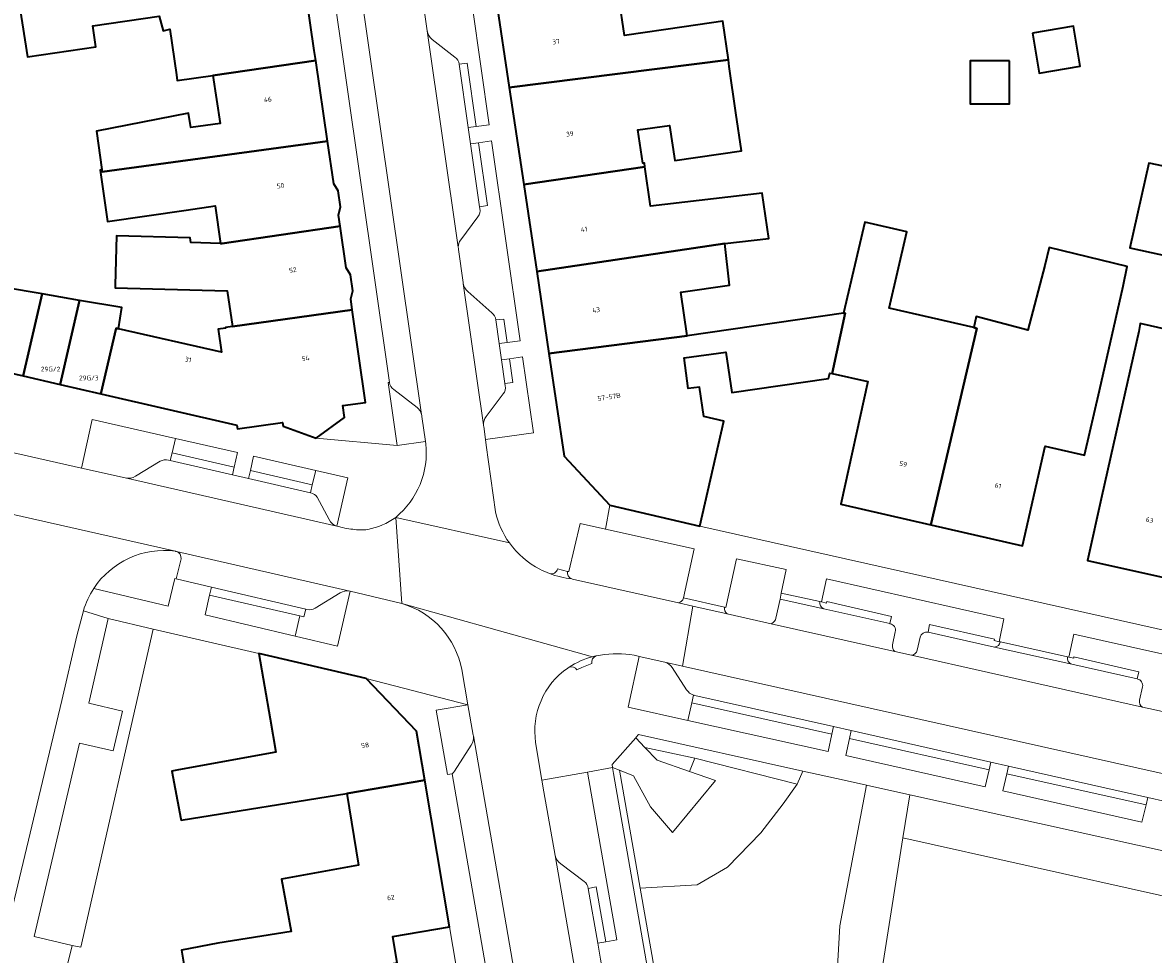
# Model space of a CAD drawing. Header units: metres. Extents: x 197700 to 204338, y 317132 to 325229.
# Tile 769 of 1056: x 203274 to 203359, y 319586 to 319657. Entities that reach past the tile are written whole.
import ezdxf
from ezdxf.enums import TextEntityAlignment as Align

# ---------------------------------------------------------------- set-up
doc = ezdxf.new("R2010")
doc.units = ezdxf.units.M
for name, color, linetype, lineweight in [('B-WE-GR-BEPLANTING_CULTUUR_BODEMBEDEKKER-GV', 90, 'Continuous', 18), ('B-WE-GR-BEPLANTING_CULTUUR_HEESTERS-GV', 90, 'Continuous', 18), ('B-WE-GR-BEPLANTING_CULTUUR_ROOS-GV', 90, 'Continuous', 18), ('B-WE-GR-BEPLANTING_CULTUUR_VASTE PLANTENVAK-GV', 90, 'Continuous', 18), ('B-WE-OG-BEBOUWING-GV', 7, 'Continuous', 35), ('B-WE-OG-BEBOUWING-T18', 10, 'Continuous', 18), ('B-WE-OG-TERREIN_CULTUURSCHEIDING-GV', 7, 'Continuous', 18), ('B-WE-OG-TERREIN_ERF-GV', 7, 'Continuous', 18), ('B-WE-VH-VERHARDING_ASFALT-GV', 252, 'Continuous', 18), ('B-WE-VH-VERHARDING_GESLOTEN-GV', 252, 'Continuous', 18), ('B-WE-VH-VERHARDING_OPEN-GV', 252, 'Continuous', 18), ('B-WE-VH-VERHARDING_STRAATBAKSTEEN-GV', 252, 'Continuous', 18), ('B-WE-VH-VERHARDING_TEGEL-GV', 252, 'Continuous', 18)]:
    doc.layers.add(name, color=color, linetype=linetype, lineweight=lineweight)
doc.styles.add('NLCS-ISO-M200-T18', font='NLCS-ISO.ttf', dxfattribs={"height": 0.36})

msp = doc.modelspace()

# ---------------------------------------------------------------- linework, layer by layer
at = {"layer": 'B-WE-GR-BEPLANTING_CULTUUR_BODEMBEDEKKER-GV'}
for points in [[(203307.792, 319648.839), (203308.768, 319648.958), (203306.246, 319666.669), (203305.266, 319666.526), (203305.942, 319661.766), (203305.339, 319661.689), (203305.357, 319661.565), (203305.267, 319661.269), (203305.2, 319660.971), (203303.925, 319659.279)], [(203303.734, 319658.548), (203304.09, 319656.055)], [(203304.464, 319655.398), (203306.186, 319654.067)], [(203306.506, 319653.535), (203306.507, 319653.525), (203307.107, 319653.595), (203307.792, 319648.839)], [(203309.274, 319634.256), (203309.872, 319634.31), (203310.129, 319632.549), (203311.093, 319632.677), (203308.948, 319647.742), (203307.968, 319647.607), (203308.649, 319642.867), (203308.048, 319642.775), (203308.068, 319642.638)], [(203307.919, 319642.029), (203306.626, 319640.281)], [(203306.463, 319639.554), (203306.798, 319637.066)], [(203307.149, 319636.388), (203308.967, 319634.776)], [(203308.361, 319626.22), (203308.497, 319625.218), (203312.107, 319625.73), (203311.269, 319631.458), (203310.305, 319631.324)], [(203310.305, 319631.324), (203310.558, 319629.53), (203309.956, 319629.451), (203309.981, 319629.274)], [(203301.248, 319629.531), (203301.163, 319629.519), (203301.842, 319624.766)], [(203303.33, 319627.638), (203301.573, 319629.006)], [(203309.824, 319628.677), (203308.546, 319626.962)], [(203284.593, 319623.668), (203284.733, 319623.636), (203284.875, 319624.222), (203285.126, 319625.304), (203278.85, 319626.727), (203278.033, 319623.079), (203281.34, 319622.33)], [(203301.842, 319624.766), (203303.963, 319625.091), (203303.689, 319626.966)], [(203282.099, 319622.459), (203283.972, 319623.584)], [(203297.275, 319618.704), (203298.125, 319622.345), (203295.692, 319622.9), (203295.437, 319621.8), (203295.306, 319621.214), (203295.315, 319621.212)], [(203295.807, 319620.885), (203296.699, 319619.2)], [(203285.194, 319616.784), (203285.151, 319616.796), (203285.113, 319616.803)], [(203285.168, 319614.716), (203285.547, 319616.244)], [(203278.955, 319613.99), (203284.563, 319612.664), (203285.064, 319614.74), (203285.168, 319614.716)], [(203295.032, 319612.42), (203294.938, 319612.442), (203294.795, 319611.858), (203294.484, 319611.929), (203294.134, 319610.411), (203297.339, 319609.657), (203298.289, 319613.782), (203298.275, 319613.785)], [(203297.53, 319613.667), (203295.645, 319612.502)], [(203307.575, 319602.877), (203307.567, 319602.927), (203307.164, 319605.227), (203304.761, 319604.821), (203305.627, 319599.965), (203305.972, 319600.026)], [(203305.972, 319600.026), (203306.067, 319600.118), (203306.156, 319600.223), (203307.415, 319602.187)], [(203316.24, 319591.369), (203316.824, 319591.496), (203317.549, 319587.359), (203318.382, 319587.5), (203316.175, 319600.135), (203312.749, 319599.544), (203312.898, 319598.659), (203313.751, 319593.865)], [(203314.158, 319593.237), (203315.92, 319591.9)]]:
    msp.add_lwpolyline(points, dxfattribs=at)
for points in [[(203304.09, 319656.055, 0.179816), (203304.464, 319655.398)], [(203306.186, 319654.067, -0.21438), (203306.506, 319653.535)], [(203308.068, 319642.638, -0.199216), (203307.919, 319642.029)], [(203306.626, 319640.281, 0.182936), (203306.438, 319639.726)], [(203306.438, 319639.726, 0.051246), (203306.463, 319639.554)], [(203306.798, 319637.066, 0.020014), (203306.81, 319636.982)], [(203306.81, 319636.982, 0.168845), (203307.149, 319636.388)], [(203308.967, 319634.776, -0.194543), (203309.274, 319634.256)], [(203301.573, 319629.006, -0.189381), (203301.248, 319629.531)], [(203309.981, 319629.274, -0.211089), (203309.824, 319628.677)], [(203303.668, 319627.114, 0.175368), (203303.33, 319627.638)], [(203303.689, 319626.966, 0.036894), (203303.668, 319627.114)], [(203308.546, 319626.962, 0.195932), (203308.346, 319626.324)], [(203308.346, 319626.324, 0.028259), (203308.361, 319626.22)], [(203283.972, 319623.584, -0.206914), (203284.593, 319623.668)], [(203281.34, 319622.33, 0.19624), (203282.099, 319622.459)], [(203295.315, 319621.212, -0.179815), (203295.807, 319620.885)], [(203296.699, 319619.2, 0.225742), (203297.275, 319618.704)], [(203285.113, 319616.803, 0.289244), (203278.955, 319613.99)], [(203285.547, 319616.244, 0.357268), (203285.194, 319616.784)], [(203298.275, 319613.785, 0.188508), (203297.53, 319613.667)], [(203295.645, 319612.502, -0.202372), (203295.032, 319612.42)], [(203307.415, 319602.187, 0.180749), (203307.575, 319602.877)], [(203313.751, 319593.865, 0.199763), (203314.158, 319593.237)], [(203315.92, 319591.9, -0.212176), (203316.24, 319591.369)]]:
    msp.add_lwpolyline(points, format="xyb", dxfattribs=at)
msp.add_lwpolyline([(203339.958, 319595.203), (203368.965, 319588.702), (203369.746, 319591.784), (203369.786, 319591.957), (203340.469, 319598.438)], close=True, dxfattribs=at)
at = {"layer": 'B-WE-GR-BEPLANTING_CULTUUR_HEESTERS-GV'}
for points in [[(203284.875, 319624.222), (203289.553, 319623.155), (203289.805, 319624.243), (203285.126, 319625.304)], [(203290.764, 319622.885), (203295.437, 319621.8), (203295.692, 319622.9), (203291.005, 319623.97)], [(203294.484, 319611.929), (203287.688, 319613.489), (203287.347, 319612.007), (203294.134, 319610.411)], [(203277.336, 319587.083), (203277.996, 319586.954), (203283.452, 319610.938), (203280.046, 319611.723), (203278.584, 319605.342), (203281.125, 319604.747), (203280.436, 319601.749), (203277.884, 319602.342), (203274.468, 319587.766)], [(203334.592, 319603.013), (203324.037, 319605.372), (203323.733, 319604.044), (203334.315, 319601.705)], [(203320.502, 319602.018), (203324.27, 319601.196), (203331.981, 319599.23), (203332.416, 319600.224), (203320.028, 319602.985), (203319.847, 319602.78), (203319.811, 319602.739)], [(203323.878, 319600.207), (203325.837, 319599.527), (203322.584, 319595.592), (203320.918, 319597.534), (203319.65, 319599.863), (203318.591, 319600.285), (203320.16, 319591.405), (203324.438, 319591.66), (203326.73, 319592.993), (203329.234, 319595.578), (203330.928, 319597.761), (203331.981, 319599.23), (203324.27, 319601.196)], [(203320.16, 319591.405), (203318.591, 319600.285), (203318.074, 319600.491), (203318.15, 319600.057), (203324.292, 319564.743), (203324.858, 319564.649)], [(203335.881, 319569.387), (203339.958, 319595.203), (203340.469, 319598.438), (203337.216, 319599.157), (203335.203, 319588.561), (203334.554, 319577.038)]]:
    msp.add_lwpolyline(points, close=True, dxfattribs=at)
at = {"layer": 'B-WE-GR-BEPLANTING_CULTUUR_ROOS-GV'}
for points in [[(203323.405, 319613.28), (203324.21, 319616.992), (203317.524, 319618.466), (203315.622, 319618.885), (203314.769, 319615.268), (203314.666, 319615.279)], [(203330.781, 319613.631), (203331.152, 319615.42), (203327.403, 319616.226), (203326.598, 319612.559), (203326.495, 319612.583)], [(203314.993, 319614.716), (203315.045, 319614.711), (203323.026, 319612.916)], [(203330.384, 319611.76), (203330.69, 319613.19), (203330.781, 319613.631)], [(203326.705, 319612.089), (203330.035, 319611.34)], [(203322.007, 319608.443), (203320.067, 319608.878), (203319.242, 319605.037), (203323.733, 319604.044), (203324.037, 319605.372), (203324.165, 319605.959)], [(203323.651, 319606.349), (203322.561, 319608.035)]]:
    msp.add_lwpolyline(points, dxfattribs=at)
for points in [[(203314.666, 319615.279, 0.343952), (203314.993, 319614.716)], [(203323.026, 319612.916, 0.286545), (203323.405, 319613.28)], [(203326.495, 319612.583, 0.261733), (203326.705, 319612.089)], [(203330.035, 319611.34, 0.249024), (203330.384, 319611.76)], [(203322.561, 319608.035, 0.172682), (203322.007, 319608.443)], [(203324.165, 319605.959, -0.158736), (203323.651, 319606.349)]]:
    msp.add_lwpolyline(points, format="xyb", dxfattribs=at)
at = {"layer": 'B-WE-GR-BEPLANTING_CULTUUR_VASTE PLANTENVAK-GV'}
msp.add_lwpolyline([(203320.502, 319602.018), (203321.42, 319601.061), (203323.878, 319600.207), (203324.27, 319601.196)], close=True, dxfattribs=at)
at = {"layer": 'B-WE-OG-BEBOUWING-GV'}
for points in [[(203294.636, 319661.03), (203279.765, 319658.954), (203275.766, 319658.396), (203275.781, 319658.29), (203273.355, 319657.941), (203273.974, 319654.091), (203279.119, 319654.83), (203278.89, 319656.421), (203283.887, 319657.139), (203284.194, 319656.033), (203284.695, 319656.172), (203285.189, 319652.733), (203285.251, 319652.3), (203287.949, 319652.688), (203295.694, 319653.8), (203295.584, 319654.551)], [(203309.299, 319658.359), (203310.281, 319651.779), (203326.796, 319653.859), (203326.372, 319656.774), (203323.46, 319656.351), (203318.958, 319655.696), (203318.537, 319658.589), (203318.405, 319659.499)], [(203349.714, 319655.866), (203350.225, 319652.848), (203353.319, 319653.371), (203352.808, 319656.391)], [(203279.58, 319645.581), (203279.605, 319645.405), (203296.584, 319647.716), (203295.694, 319653.8), (203287.949, 319652.688), (203288.479, 319649.063), (203286.267, 319648.745), (203286.11, 319649.839), (203279.165, 319648.474)], [(203311.374, 319644.454), (203320.51, 319645.78), (203320.467, 319646.074), (203320.349, 319646.057), (203319.983, 319648.571), (203322.368, 319648.918), (203322.755, 319646.256), (203327.776, 319646.986), (203327.359, 319649.853), (203326.867, 319653.368), (203326.796, 319653.859), (203310.281, 319651.779)], [(203347.98, 319653.785), (203345.015, 319653.785), (203345.015, 319650.545), (203347.98, 319650.545)], [(203296.584, 319647.716), (203279.605, 319645.405), (203279.58, 319645.581), (203279.451, 319645.545), (203280.007, 319641.676), (203285.931, 319642.527), (203288.108, 319642.84), (203288.514, 319640.008), (203288.651, 319640.003), (203297.528, 319641.304), (203297.405, 319642.157), (203297.56, 319642.762), (203297.381, 319643.985), (203297.053, 319644.51)], [(203326.52, 319639.999), (203329.852, 319640.389), (203329.357, 319643.809), (203320.94, 319642.823), (203320.51, 319645.78), (203311.374, 319644.454), (203312.354, 319637.889)], [(203362.079, 319645.316), (203358.641, 319646.031), (203358.482, 319646.066), (203357.07, 319639.687), (203360.842, 319638.852), (203362.264, 319645.275)], [(203298.446, 319635.01), (203298.328, 319635.836), (203298.488, 319636.433), (203298.309, 319637.646), (203297.979, 319638.171), (203297.528, 319641.304), (203288.651, 319640.003), (203288.514, 319640.008), (203286.282, 319640.087), (203286.23, 319640.447), (203280.68, 319640.598), (203280.579, 319636.872), (203280.573, 319636.658), (203289.028, 319636.428), (203289.414, 319633.739)], [(203342.048, 319618.8), (203345.53, 319633.609), (203345.289, 319633.665), (203338.917, 319635.138), (203340.246, 319640.886), (203337.073, 319641.62), (203335.484, 319634.75), (203335.595, 319634.766), (203334.616, 319630.195), (203337.304, 319629.605), (203335.262, 319620.352)], [(203312.354, 319637.889), (203313.274, 319631.722), (203323.695, 319633.042), (203323.217, 319636.343), (203326.886, 319636.875), (203326.52, 319639.999)], [(203345.289, 319633.665), (203345.53, 319633.609), (203342.048, 319618.8), (203348.963, 319617.219), (203350.682, 319624.735), (203353.645, 319624.057), (203354.76, 319628.931), (203356.559, 319636.797), (203356.866, 319638.274), (203350.98, 319639.701), (203350.655, 319638.343), (203349.379, 319633.471), (203345.48, 319634.492)], [(203272.243, 319636.682), (203271.979, 319635.539), (203270.854, 319630.667), (203273.638, 319630.025), (203275.064, 319636.202)], [(203276.422, 319629.382), (203277.886, 319635.721), (203275.064, 319636.202), (203273.638, 319630.025)], [(203279.504, 319628.671), (203280.642, 319633.624), (203280.816, 319633.584), (203281.087, 319635.177), (203277.886, 319635.721), (203276.422, 319629.382)], [(203280.816, 319633.584), (203280.642, 319633.624), (203279.504, 319628.671), (203289.744, 319626.308), (203289.785, 319626.04), (203293.191, 319626.522), (203293.247, 319626.224), (203295.718, 319625.34), (203297.861, 319626.892), (203297.744, 319627.783), (203299.441, 319628.017), (203298.446, 319635.01), (203289.414, 319633.739), (203288.886, 319633.665), (203288.893, 319633.615), (203288.349, 319633.537), (203288.598, 319631.806)], [(203323.695, 319633.042), (203313.274, 319631.722), (203314.43, 319623.976), (203317.862, 319620.268), (203324.65, 319618.704), (203326.457, 319626.616), (203324.958, 319626.967), (203324.62, 319629.182), (203323.778, 319629.066), (203323.453, 319631.38), (203326.598, 319631.823), (203327.063, 319628.776), (203334.354, 319629.838), (203334.438, 319630.234), (203334.616, 319630.195), (203335.595, 319634.766), (203335.484, 319634.75)], [(203360.526, 319614.614), (203362.926, 319624.556), (203364.092, 319629.826), (203360.688, 319630.59), (203361.271, 319633.188), (203357.84, 319633.972), (203357.732, 319633.379), (203354.951, 319620.989), (203353.856, 319616.111)], [(203292.257, 319604.177), (203292.69, 319601.66), (203285.338, 319600.319), (203284.849, 319600.23), (203285.523, 319596.632), (203285.541, 319596.536), (203298.043, 319598.548), (203303.914, 319599.547), (203303.294, 319603.231), (203299.5, 319607.218), (203291.409, 319609.104)], [(203285.778, 319585.526), (203286.25, 319582.939), (203296.905, 319584.931), (203301.836, 319585.762), (203301.5, 319587.754), (203305.78, 319588.475), (203303.914, 319599.547), (203298.043, 319598.548), (203298.914, 319593.138), (203293.111, 319592.08), (203293.832, 319588.128), (203288.316, 319587.24), (203285.564, 319586.722)]]:
    msp.add_lwpolyline(points, close=True, dxfattribs=at)
at = {"layer": 'B-WE-OG-TERREIN_CULTUURSCHEIDING-GV'}
for points in [[(203341.846, 319610.706), (203341.854, 319610.704), (203341.966, 319611.274), (203346.85, 319610.176), (203346.83, 319610.067), (203347.209, 319609.981), (203347.549, 319611.719), (203334.203, 319614.733), (203333.813, 319612.981), (203334.186, 319612.882), (203334.217, 319613.014), (203339.095, 319611.882), (203338.965, 319611.344), (203338.987, 319611.339)], [(203339.38, 319610.735), (203339.18, 319609.739)], [(203365.483, 319605.928), (203365.886, 319607.629), (203352.827, 319610.54), (203352.45, 319608.826), (203352.829, 319608.739), (203352.846, 319608.834), (203357.739, 319607.72), (203357.601, 319607.178), (203357.624, 319607.173)], [(203341.037, 319609.333), (203341.251, 319610.313)], [(203339.349, 319609.246), (203340.608, 319608.963)], [(203358.015, 319606.571), (203357.795, 319605.585)], [(203358.012, 319605.049), (203358.851, 319604.861)]]:
    msp.add_lwpolyline(points, dxfattribs=at)
for points in [[(203338.987, 319611.339, -0.433071), (203339.38, 319610.735)], [(203341.251, 319610.313, -0.407223), (203341.846, 319610.706)], [(203339.18, 319609.739, 0.319194), (203339.349, 319609.246)], [(203340.608, 319608.963, 0.302509), (203341.037, 319609.333)], [(203357.624, 319607.173, -0.420845), (203358.015, 319606.571)], [(203357.795, 319605.585, 0.345866), (203358.012, 319605.049)]]:
    msp.add_lwpolyline(points, format="xyb", dxfattribs=at)
for points in [[(203335.933, 319602.693), (203335.648, 319601.409), (203346.157, 319599.032), (203346.445, 319600.312)], [(203331.981, 319599.23), (203330.928, 319597.761), (203329.234, 319595.578), (203326.73, 319592.993), (203324.438, 319591.66), (203320.16, 319591.405), (203324.858, 319564.649), (203334.85, 319562.991), (203335.881, 319569.387), (203334.554, 319577.038), (203335.203, 319588.561), (203337.216, 319599.157), (203335.521, 319599.532), (203332.416, 319600.224)], [(203347.785, 319600.018), (203347.479, 319598.732), (203357.975, 319596.366), (203358.281, 319597.687)]]:
    msp.add_lwpolyline(points, close=True, dxfattribs=at)
at = {"layer": 'B-WE-OG-TERREIN_ERF-GV'}
for points in [[(203318.537, 319658.589), (203318.958, 319655.696), (203323.46, 319656.351), (203326.372, 319656.774), (203326.796, 319653.859), (203326.867, 319653.368), (203327.359, 319649.853), (203327.776, 319646.986), (203322.755, 319646.256), (203322.368, 319648.918), (203319.983, 319648.571), (203320.349, 319646.057), (203320.467, 319646.074), (203320.51, 319645.78), (203320.94, 319642.823), (203329.357, 319643.809), (203329.852, 319640.389), (203326.52, 319639.999), (203326.886, 319636.875), (203323.217, 319636.343), (203323.695, 319633.042), (203335.484, 319634.75), (203337.073, 319641.62), (203340.246, 319640.886), (203338.917, 319635.138), (203345.289, 319633.665), (203345.48, 319634.492), (203349.379, 319633.471), (203350.655, 319638.343), (203350.98, 319639.701), (203356.866, 319638.274), (203356.559, 319636.797), (203354.76, 319628.931), (203353.645, 319624.057), (203350.682, 319624.735), (203348.963, 319617.219), (203342.048, 319618.8), (203335.262, 319620.352), (203337.304, 319629.605), (203334.616, 319630.195), (203334.438, 319630.234), (203334.354, 319629.838), (203327.063, 319628.776), (203326.598, 319631.823), (203323.453, 319631.38), (203323.778, 319629.066), (203324.62, 319629.182), (203324.958, 319626.967), (203326.457, 319626.616), (203324.65, 319618.704), (203371.491, 319608.178)], [(203272.243, 319636.682), (203275.064, 319636.202), (203277.886, 319635.721), (203281.087, 319635.177), (203280.816, 319633.584), (203288.598, 319631.806), (203288.349, 319633.537), (203288.893, 319633.615), (203288.886, 319633.665), (203289.414, 319633.739), (203289.028, 319636.428), (203280.573, 319636.658), (203280.579, 319636.872), (203280.68, 319640.598), (203286.23, 319640.447), (203286.282, 319640.087), (203288.514, 319640.008), (203288.108, 319642.84), (203285.931, 319642.527), (203280.007, 319641.676), (203279.451, 319645.545), (203279.58, 319645.581), (203279.165, 319648.474), (203286.11, 319649.839), (203286.267, 319648.745), (203288.479, 319649.063), (203287.949, 319652.688), (203285.251, 319652.3), (203285.189, 319652.733), (203284.695, 319656.172), (203284.194, 319656.033), (203283.887, 319657.139), (203278.89, 319656.421), (203279.119, 319654.83), (203273.974, 319654.091), (203273.355, 319657.941)], [(203285.778, 319585.526), (203285.564, 319586.722), (203288.316, 319587.24), (203293.832, 319588.128), (203293.111, 319592.08), (203298.914, 319593.138), (203298.043, 319598.548), (203285.541, 319596.536), (203285.523, 319596.632), (203284.849, 319600.23), (203285.338, 319600.319), (203292.69, 319601.66), (203292.257, 319604.177), (203291.409, 319609.104), (203283.452, 319610.938), (203277.996, 319586.954), (203277.336, 319587.083), (203275.92, 319581.345)], [(203372.402, 319587.913), (203368.965, 319588.702), (203339.958, 319595.203), (203335.881, 319569.387), (203341.29, 319568.59), (203341.308, 319568.779), (203341.94, 319568.722)], [(203306.27, 319585.506), (203305.78, 319588.475), (203301.5, 319587.754), (203301.836, 319585.762)]]:
    msp.add_lwpolyline(points, dxfattribs=at)
for points in [[(203349.714, 319655.866), (203352.808, 319656.391), (203353.319, 319653.371), (203350.225, 319652.848)], [(203347.98, 319653.785), (203347.98, 319650.545), (203345.015, 319650.545), (203345.015, 319653.785)], [(203358.641, 319646.031), (203362.079, 319645.316), (203362.264, 319645.275), (203360.842, 319638.852), (203357.07, 319639.687), (203358.482, 319646.066)], [(203364.571, 319631.847), (203367.988, 319631.091), (203371.326, 319630.352), (203368.541, 319617.94), (203367.446, 319613.061), (203360.526, 319614.614), (203353.856, 319616.111), (203354.951, 319620.989), (203357.732, 319633.379), (203357.84, 319633.972), (203361.271, 319633.188), (203360.688, 319630.59), (203364.092, 319629.826)]]:
    msp.add_lwpolyline(points, close=True, dxfattribs=at)
at = {"layer": 'B-WE-VH-VERHARDING_ASFALT-GV'}
for points in [[(203302.187, 319612.859, -0.282611), (203306.699, 319607.876)], [(203314.786, 319608.062, -0.084468), (203316.558, 319608.849)], [(203312.27, 319602.38, -0.286273), (203314.692, 319607.998)]]:
    msp.add_lwpolyline(points, format="xyb", dxfattribs=at)
for points in [[(203316.558, 319608.849), (203302.187, 319612.859)], [(203314.692, 319607.998), (203314.786, 319608.062)], [(203306.699, 319607.876), (203307.164, 319605.227), (203307.567, 319602.927), (203307.575, 319602.877), (203315.577, 319556.642), (203316.471, 319551.527), (203319.296, 319535.538), (203323.724, 319536.272), (203322.468, 319543.379), (203322.296, 319544.379), (203320.327, 319555.814), (203319.482, 319560.821), (203319.394, 319561.286)], [(203319.381, 319561.359), (203316.553, 319577.713), (203316.416, 319578.449), (203313.751, 319593.865), (203312.898, 319598.659), (203312.749, 319599.544), (203312.27, 319602.38)]]:
    msp.add_lwpolyline(points, dxfattribs=at)
at = {"layer": 'B-WE-VH-VERHARDING_GESLOTEN-GV'}
for points in [[(203297.275, 319618.704), (203281.34, 319622.33), (203278.033, 319623.079), (203263.479, 319626.373), (203255.287, 319628.228), (203239.165, 319631.93), (203238.763, 319632.021), (203234.288, 319633.036), (203233.921, 319633.12), (203223.579, 319635.47), (203222.443, 319635.756), (203222.404, 319635.765), (203215.037, 319637.453), (203214.036, 319633.066), (203233.554, 319628.602)], [(203247.243, 319625.461), (203260.294, 319622.453), (203267.806, 319620.728), (203268.534, 319620.561), (203285.113, 319616.803), (203285.151, 319616.796), (203285.194, 319616.784), (203298.275, 319613.785), (203298.289, 319613.782), (203302.187, 319612.859), (203301.721, 319619.359)]]:
    msp.add_lwpolyline(points, dxfattribs=at)
for points in [[(203301.721, 319619.359, -0.111366), (203299.619, 319618.445)], [(203298.487, 319618.459, -0.050598), (203297.275, 319618.704)], [(203299.619, 319618.445, -0.070661), (203298.487, 319618.459)]]:
    msp.add_lwpolyline(points, format="xyb", dxfattribs=at)
at = {"layer": 'B-WE-VH-VERHARDING_OPEN-GV'}
msp.add_lwpolyline([(203318.591, 319600.285), (203319.65, 319599.863), (203320.918, 319597.534), (203322.584, 319595.592), (203325.837, 319599.527), (203323.878, 319600.207), (203321.42, 319601.061), (203320.502, 319602.018), (203319.811, 319602.739), (203318.034, 319600.724), (203318.074, 319600.491)], close=True, dxfattribs=at)
at = {"layer": 'B-WE-VH-VERHARDING_STRAATBAKSTEEN-GV'}
for points in [[(203303.668, 319627.114), (203291.943, 319708.921)], [(203301.02, 319677.615), (203298.649, 319694.163), (203298.289, 319696.667), (203296.802, 319707.122), (203296.797, 319707.151), (203296.793, 319707.183), (203296.665, 319708.084), (203296.558, 319708.764), (203291.943, 319708.921), (203303.668, 319627.114)], [(203290.329, 319705.832), (203301.248, 319629.531)], [(203294.636, 319661.03), (203295.584, 319654.551), (203295.694, 319653.8), (203296.584, 319647.716), (203297.053, 319644.51), (203297.381, 319643.985), (203297.56, 319642.762), (203297.405, 319642.157), (203297.528, 319641.304), (203297.979, 319638.171), (203298.309, 319637.646), (203298.488, 319636.433), (203298.328, 319635.836), (203298.446, 319635.01), (203299.441, 319628.017), (203297.744, 319627.783), (203297.861, 319626.892), (203295.718, 319625.34), (203301.842, 319624.766), (203301.163, 319629.519), (203301.248, 319629.531), (203290.329, 319705.832)], [(203306.438, 319639.726), (203304.09, 319656.055), (203303.734, 319658.548), (203301.382, 319675.003), (203301.041, 319677.471)], [(203304.09, 319656.055), (203306.438, 319639.726)], [(203306.186, 319654.067), (203304.464, 319655.398)], [(203306.507, 319653.525), (203306.506, 319653.535)], [(203308.068, 319642.638), (203308.048, 319642.775), (203307.366, 319647.529), (203307.189, 319648.765), (203306.507, 319653.525)], [(203306.626, 319640.281), (203307.919, 319642.029)], [(203306.798, 319637.066), (203306.463, 319639.554)], [(203306.81, 319636.982), (203308.346, 319626.324)], [(203308.346, 319626.324), (203306.81, 319636.982)], [(203308.967, 319634.776), (203307.149, 319636.388)], [(203309.981, 319629.274), (203309.956, 319629.451), (203309.702, 319631.24), (203309.528, 319632.465), (203309.274, 319634.256)], [(203301.573, 319629.006), (203303.33, 319627.638)], [(203308.546, 319626.962), (203309.824, 319628.677)], [(203303.689, 319626.966), (203303.963, 319625.091), (203303.99, 319624.908)], [(203309.244, 319619.771), (203308.553, 319624.803), (203308.497, 319625.218), (203308.361, 319626.22)], [(203283.972, 319623.584), (203282.099, 319622.459)], [(203295.315, 319621.212), (203295.306, 319621.214), (203290.631, 319622.285), (203289.421, 319622.562), (203284.733, 319623.636), (203284.593, 319623.668)], [(203281.34, 319622.33), (203297.275, 319618.704)], [(203296.699, 319619.2), (203295.807, 319620.885)], [(203285.113, 319616.803), (203268.534, 319620.561)], [(203371.491, 319608.178), (203324.65, 319618.704), (203317.862, 319620.268), (203317.524, 319618.466), (203324.21, 319616.992), (203323.405, 319613.28), (203326.495, 319612.583), (203326.598, 319612.559), (203327.403, 319616.226), (203331.152, 319615.42), (203330.781, 319613.631), (203333.698, 319613.011), (203333.813, 319612.981), (203334.203, 319614.733), (203347.549, 319611.719), (203347.209, 319609.981), (203347.3, 319609.962), (203352.367, 319608.845), (203352.45, 319608.826), (203352.827, 319610.54), (203365.886, 319607.629)], [(203301.721, 319619.359), (203310.29, 319617.433)], [(203301.721, 319619.359), (203302.187, 319612.859), (203316.558, 319608.849)], [(203310.29, 319617.433), (203301.721, 319619.359)], [(203298.275, 319613.785), (203285.194, 319616.784)], [(203285.547, 319616.244), (203285.168, 319614.716), (203287.828, 319614.097), (203294.938, 319612.442)], [(203314.666, 319615.279), (203313.923, 319615.471)], [(203320.008, 319608.891), (203320.067, 319608.878), (203322.007, 319608.443), (203323.341, 319608.144), (203324.117, 319612.671), (203323.026, 319612.916), (203315.045, 319614.711), (203314.993, 319614.716)], [(203295.645, 319612.502), (203297.53, 319613.667)], [(203326.495, 319612.583), (203323.405, 319613.28)], [(203338.987, 319611.339), (203338.965, 319611.344), (203333.984, 319612.455), (203330.69, 319613.19), (203330.384, 319611.76)], [(203333.698, 319613.011), (203330.781, 319613.631), (203330.69, 319613.19), (203333.984, 319612.455)], [(203272.837, 319589.956), (203276.546, 319605.537), (203277.688, 319610.437), (203278.18, 319612.311)], [(203294.938, 319612.442), (203295.032, 319612.42)], [(203323.026, 319612.916), (203324.117, 319612.671), (203326.705, 319612.089)], [(203358.012, 319605.049), (203340.608, 319608.963), (203339.349, 319609.246), (203330.035, 319611.34), (203326.705, 319612.089), (203324.117, 319612.671), (203323.341, 319608.144), (203390.14, 319593.173), (203394.295, 319592.248), (203398.199, 319591.316), (203398.246, 319591.305)], [(203330.035, 319611.34), (203339.349, 319609.246)], [(203339.18, 319609.739), (203339.38, 319610.735)], [(203357.624, 319607.173), (203357.601, 319607.178), (203352.694, 319608.277), (203346.865, 319609.582), (203341.854, 319610.704), (203341.846, 319610.706)], [(203341.251, 319610.313), (203341.037, 319609.333)], [(203352.367, 319608.845), (203347.3, 319609.962)], [(203359.742, 319597.945), (203358.41, 319598.245), (203358.281, 319597.687), (203357.975, 319596.366), (203347.479, 319598.732), (203347.785, 319600.018), (203347.925, 319600.605), (203346.578, 319600.908), (203346.445, 319600.312), (203346.157, 319599.032), (203335.648, 319601.409), (203335.933, 319602.693), (203336.062, 319603.275), (203334.712, 319603.579), (203334.592, 319603.013), (203334.315, 319601.705), (203323.733, 319604.044), (203319.242, 319605.037), (203320.067, 319608.878), (203320.008, 319608.891)], [(203340.608, 319608.963), (203358.012, 319605.049)], [(203346.865, 319609.582), (203352.694, 319608.277)], [(203314.786, 319608.062), (203314.692, 319607.998)], [(203315.378, 319607.854), (203315.746, 319608.033), (203316.116, 319608.19), (203316.503, 319608.327)], [(203316.503, 319608.327), (203316.116, 319608.19), (203315.746, 319608.033), (203315.378, 319607.854)], [(203394.295, 319592.248), (203390.14, 319593.173), (203323.341, 319608.144), (203322.007, 319608.443)], [(203322.561, 319608.035), (203323.651, 319606.349)], [(203357.795, 319605.585), (203358.015, 319606.571)], [(203324.165, 319605.959), (203324.216, 319605.943), (203324.269, 319605.929), (203334.712, 319603.579), (203336.062, 319603.275), (203346.578, 319600.908), (203347.925, 319600.605), (203358.41, 319598.245), (203359.742, 319597.945), (203370.175, 319595.597), (203374.526, 319594.618), (203390.839, 319590.947), (203391.144, 319590.878)], [(203400.681, 319589.972), (203401.813, 319595.2), (203399.802, 319595.652), (203358.851, 319604.861), (203358.012, 319605.049)], [(203307.415, 319602.187), (203306.156, 319600.223), (203306.067, 319600.118), (203305.972, 319600.026), (203313.609, 319556.094), (203315.525, 319545.257), (203316.809, 319537.991), (203317.301, 319535.208), (203319.296, 319535.538), (203316.471, 319551.527), (203315.577, 319556.642), (203307.575, 319602.877)], [(203312.27, 319602.38), (203312.749, 319599.544), (203316.175, 319600.135), (203318.074, 319600.491), (203318.034, 319600.724), (203319.811, 319602.739), (203319.847, 319602.78), (203320.028, 319602.985), (203332.416, 319600.224), (203335.521, 319599.532), (203337.216, 319599.157), (203340.469, 319598.438), (203369.786, 319591.957), (203369.746, 319591.784), (203373.174, 319591.017), (203378.19, 319589.895), (203379.749, 319589.546), (203387.295, 319587.857)], [(203313.751, 319593.865), (203316.416, 319578.449)], [(203315.92, 319591.9), (203314.158, 319593.237)], [(203317.965, 319581.295), (203317.969, 319581.397), (203317.961, 319581.498), (203317.169, 319586.039), (203316.957, 319587.259), (203316.24, 319591.369)]]:
    msp.add_lwpolyline(points, dxfattribs=at)
for points in [[(203304.464, 319655.398, -0.179816), (203304.09, 319656.055)], [(203306.506, 319653.535, 0.21438), (203306.186, 319654.067)], [(203307.919, 319642.029, 0.199216), (203308.068, 319642.638)], [(203306.438, 319639.726, -0.182936), (203306.626, 319640.281)], [(203306.463, 319639.554, -0.051246), (203306.438, 319639.726)], [(203306.81, 319636.982, -0.020014), (203306.798, 319637.066)], [(203307.149, 319636.388, -0.168845), (203306.81, 319636.982)], [(203309.274, 319634.256, 0.194543), (203308.967, 319634.776)], [(203301.248, 319629.531, 0.189381), (203301.573, 319629.006)], [(203309.824, 319628.677, 0.211089), (203309.981, 319629.274)], [(203303.33, 319627.638, -0.175368), (203303.668, 319627.114)], [(203303.668, 319627.114, -0.036894), (203303.689, 319626.966)], [(203308.346, 319626.324, -0.195932), (203308.546, 319626.962)], [(203308.361, 319626.22, -0.028259), (203308.346, 319626.324)], [(203303.99, 319624.908, -0.252865), (203301.721, 319619.359)], [(203284.593, 319623.668, 0.206914), (203283.972, 319623.584)], [(203282.099, 319622.459, -0.19624), (203281.34, 319622.33)], [(203295.807, 319620.885, 0.179815), (203295.315, 319621.212)], [(203297.275, 319618.704, -0.225742), (203296.699, 319619.2)], [(203310.29, 319617.433, -0.10022), (203309.244, 319619.771)], [(203312.597, 319615.442, -0.119696), (203310.29, 319617.433)], [(203278.955, 319613.99, -0.289244), (203285.113, 319616.803)], [(203285.194, 319616.784, -0.357268), (203285.547, 319616.244)], [(203313.314, 319615.118, -0.029144), (203312.597, 319615.442)], [(203313.923, 319615.471, -0.447392), (203313.314, 319615.118)], [(203314.993, 319614.716, -0.064748), (203313.314, 319615.118)], [(203313.314, 319615.118, 0.064748), (203314.993, 319614.716)], [(203314.993, 319614.716, -0.343952), (203314.666, 319615.279)], [(203278.18, 319612.311, -0.073385), (203278.955, 319613.99)], [(203297.53, 319613.667, -0.188508), (203298.275, 319613.785)], [(203323.405, 319613.28, -0.286545), (203323.026, 319612.916)], [(203295.032, 319612.42, 0.202372), (203295.645, 319612.502)], [(203326.705, 319612.089, -0.261733), (203326.495, 319612.583)], [(203333.984, 319612.455, -0.334869), (203333.698, 319613.011)], [(203330.384, 319611.76, -0.249024), (203330.035, 319611.34)], [(203339.38, 319610.735, 0.433071), (203338.987, 319611.339)], [(203341.846, 319610.706, 0.407223), (203341.251, 319610.313)], [(203339.349, 319609.246, -0.319194), (203339.18, 319609.739)], [(203347.3, 319609.962, -0.345477), (203346.865, 319609.582)], [(203316.558, 319608.849, 0.084468), (203314.786, 319608.062)], [(203316.503, 319608.327, -0.393758), (203316.833, 319608.912)], [(203316.833, 319608.912, 0.393758), (203316.503, 319608.327)], [(203316.558, 319608.849, -0.01274), (203316.833, 319608.912)], [(203316.833, 319608.912, 0.01274), (203316.558, 319608.849)], [(203316.833, 319608.912, -0.028789), (203317.47, 319609.006)], [(203317.47, 319609.006, 0.028789), (203316.833, 319608.912)], [(203317.47, 319609.006, -0.091008), (203320.008, 319608.891)], [(203320.008, 319608.891, 0.091008), (203317.47, 319609.006)], [(203341.037, 319609.333, -0.302509), (203340.608, 319608.963)], [(203352.694, 319608.277, -0.390796), (203352.367, 319608.845)], [(203314.692, 319607.998, 0.286273), (203312.27, 319602.38)], [(203314.786, 319608.062, -0.391094), (203315.378, 319607.854)], [(203315.378, 319607.854, 0.391094), (203314.786, 319608.062)], [(203322.007, 319608.443, -0.172682), (203322.561, 319608.035)], [(203358.015, 319606.571, 0.420845), (203357.624, 319607.173)], [(203323.651, 319606.349, 0.158736), (203324.165, 319605.959)], [(203358.012, 319605.049, -0.345866), (203357.795, 319605.585)], [(203307.575, 319602.877, -0.180749), (203307.415, 319602.187)], [(203314.158, 319593.237, -0.199763), (203313.751, 319593.865)], [(203316.24, 319591.369, 0.212176), (203315.92, 319591.9)]]:
    msp.add_lwpolyline(points, format="xyb", dxfattribs=at)
at = {"layer": 'B-WE-VH-VERHARDING_TEGEL-GV'}
for points in [[(203313.923, 319615.471), (203314.666, 319615.279), (203314.769, 319615.268), (203315.622, 319618.885), (203317.524, 319618.466), (203317.862, 319620.268), (203314.43, 319623.976), (203313.274, 319631.722), (203312.354, 319637.889), (203311.374, 319644.454), (203310.281, 319651.779), (203309.299, 319658.359), (203308.33, 319664.853), (203307.546, 319670.11), (203307.38, 319671.272), (203306.584, 319676.832), (203305.709, 319682.942), (203304.8, 319689.291), (203303.924, 319695.413), (203303.184, 319700.58), (203302.455, 319705.677), (203302.008, 319708.797), (203300.644, 319715.921), (203300.209, 319715.867)], [(203305.266, 319666.526), (203306.246, 319666.669), (203308.768, 319648.958), (203307.792, 319648.839), (203307.189, 319648.765), (203307.366, 319647.529), (203307.968, 319647.607), (203308.948, 319647.742), (203311.093, 319632.677), (203310.129, 319632.549), (203309.528, 319632.465), (203309.702, 319631.24), (203310.305, 319631.324), (203311.269, 319631.458), (203312.107, 319625.73), (203308.497, 319625.218), (203308.553, 319624.803), (203309.244, 319619.771)], [(203303.99, 319624.908), (203303.963, 319625.091), (203301.842, 319624.766), (203295.718, 319625.34), (203293.247, 319626.224), (203293.191, 319626.522), (203289.785, 319626.04), (203289.744, 319626.308), (203279.504, 319628.671), (203276.422, 319629.382), (203273.638, 319630.025), (203270.854, 319630.667), (203268.182, 319631.203), (203267.69, 319631.26), (203239.525, 319637.776), (203235.998, 319638.617), (203225.354, 319641.127)], [(203263.479, 319626.373), (203278.033, 319623.079), (203278.85, 319626.727), (203285.126, 319625.304), (203289.805, 319624.243), (203289.553, 319623.155), (203289.421, 319622.562), (203290.631, 319622.285), (203290.764, 319622.885), (203291.005, 319623.97), (203295.692, 319622.9), (203298.125, 319622.345), (203297.275, 319618.704)], [(203302.187, 319612.859), (203298.289, 319613.782), (203297.339, 319609.657), (203294.134, 319610.411), (203287.347, 319612.007), (203287.688, 319613.489), (203287.828, 319614.097), (203285.168, 319614.716), (203285.064, 319614.74), (203284.563, 319612.664), (203278.955, 319613.99)], [(203275.92, 319581.345), (203277.336, 319587.083), (203274.468, 319587.766), (203277.884, 319602.342), (203280.436, 319601.749), (203281.125, 319604.747), (203278.584, 319605.342), (203280.046, 319611.723), (203278.18, 319612.311), (203277.688, 319610.437), (203276.546, 319605.537), (203272.837, 319589.956)], [(203278.18, 319612.311), (203280.046, 319611.723), (203283.452, 319610.938), (203291.409, 319609.104), (203299.5, 319607.218), (203307.164, 319605.227), (203306.699, 319607.876)], [(203333.984, 319612.455), (203338.965, 319611.344), (203339.095, 319611.882), (203334.217, 319613.014), (203334.186, 319612.882), (203333.813, 319612.981), (203333.698, 319613.011)], [(203347.3, 319609.962), (203347.209, 319609.981), (203346.83, 319610.067), (203346.85, 319610.176), (203341.966, 319611.274), (203341.854, 319610.704)], [(203341.854, 319610.704), (203346.865, 319609.582)], [(203352.694, 319608.277), (203357.601, 319607.178), (203357.739, 319607.72), (203352.846, 319608.834), (203352.829, 319608.739), (203352.45, 319608.826), (203352.367, 319608.845)], [(203315.525, 319545.257), (203313.609, 319556.094), (203305.972, 319600.026), (203305.627, 319599.965), (203304.761, 319604.821), (203307.164, 319605.227), (203299.5, 319607.218), (203303.294, 319603.231), (203303.914, 319599.547), (203305.78, 319588.475), (203306.27, 319585.506)], [(203324.292, 319564.743), (203318.15, 319600.057), (203318.074, 319600.491), (203316.175, 319600.135), (203318.382, 319587.5), (203317.549, 319587.359), (203316.957, 319587.259), (203317.169, 319586.039)]]:
    msp.add_lwpolyline(points, dxfattribs=at)
for points in [[(203307.792, 319648.839), (203307.107, 319653.595), (203306.507, 319653.525), (203307.189, 319648.765)], [(203307.968, 319647.607), (203307.366, 319647.529), (203308.048, 319642.775), (203308.649, 319642.867)], [(203310.129, 319632.549), (203309.872, 319634.31), (203309.274, 319634.256), (203309.528, 319632.465)], [(203309.702, 319631.24), (203309.956, 319629.451), (203310.558, 319629.53), (203310.305, 319631.324)], [(203289.553, 319623.155), (203284.875, 319624.222), (203284.733, 319623.636), (203289.421, 319622.562)], [(203295.306, 319621.214), (203295.437, 319621.8), (203290.764, 319622.885), (203290.631, 319622.285)], [(203294.938, 319612.442), (203287.828, 319614.097), (203287.688, 319613.489), (203294.484, 319611.929), (203294.795, 319611.858)], [(203334.712, 319603.579), (203324.269, 319605.929), (203324.216, 319605.943), (203324.165, 319605.959), (203324.037, 319605.372), (203334.592, 319603.013)], [(203336.062, 319603.275), (203335.933, 319602.693), (203346.445, 319600.312), (203346.578, 319600.908)], [(203358.281, 319597.687), (203358.41, 319598.245), (203347.925, 319600.605), (203347.785, 319600.018)], [(203317.549, 319587.359), (203316.824, 319591.496), (203316.24, 319591.369), (203316.957, 319587.259)]]:
    msp.add_lwpolyline(points, close=True, dxfattribs=at)
for points in [[(203301.721, 319619.359, 0.252865), (203303.99, 319624.908)], [(203299.619, 319618.445, 0.111366), (203301.721, 319619.359)], [(203309.244, 319619.771, 0.10022), (203310.29, 319617.433)], [(203297.275, 319618.704, 0.050598), (203298.487, 319618.459)], [(203298.487, 319618.459, 0.070661), (203299.619, 319618.445)], [(203310.29, 319617.433, 0.119696), (203312.597, 319615.442)], [(203312.597, 319615.442, 0.029144), (203313.314, 319615.118)], [(203313.314, 319615.118, 0.447392), (203313.923, 319615.471)], [(203278.955, 319613.99, 0.073385), (203278.18, 319612.311)], [(203306.699, 319607.876, 0.282611), (203302.187, 319612.859)], [(203333.698, 319613.011, 0.334869), (203333.984, 319612.455)], [(203346.865, 319609.582, 0.345477), (203347.3, 319609.962)], [(203352.367, 319608.845, 0.390796), (203352.694, 319608.277)]]:
    msp.add_lwpolyline(points, format="xyb", dxfattribs=at)

# ---------------------------------------------------------------- texts
at = {"layer": 'B-WE-OG-BEBOUWING-T18', "style": 'NLCS-ISO-M200-T18'}
for s, rotation, p in [('37', 8.4, (203313.81, 319655.231)), ('46', 8.3, (203292.08, 319650.869)), ('39', 8.4, (203314.848, 319648.278)), ('50', 8.3, (203293.032, 319644.364)), ('41', 8.4, (203315.923, 319641.073)), ('52', 8.1, (203293.961, 319638.012)), ('43', 8.4, (203316.83, 319634.993)), ('31', 347.1, (203286.082, 319631.258)), ('54', 8.1, (203294.926, 319631.354)), ('57-57B', 8.5, (203317.808, 319628.439)), ('59', 347.2, (203339.976, 319623.377)), ('61', 347.2, (203347.127, 319621.742)), ('63', 347.4, (203358.546, 319619.158)), ('58', 9.5, (203299.415, 319602.175)), ('62', 9.5, (203301.35, 319590.692))]:
    msp.add_text(s, height=0.36, rotation=rotation, dxfattribs=at).set_placement(p, align=Align.MIDDLE)
for s, p in [('29G/2', (203275.706, 319630.538)), ('29G/3', (203278.589, 319629.872))]:
    msp.add_text(s, height=0.36, dxfattribs=at).set_placement(p, align=Align.MIDDLE)

doc.saveas('drawing.dxf')
